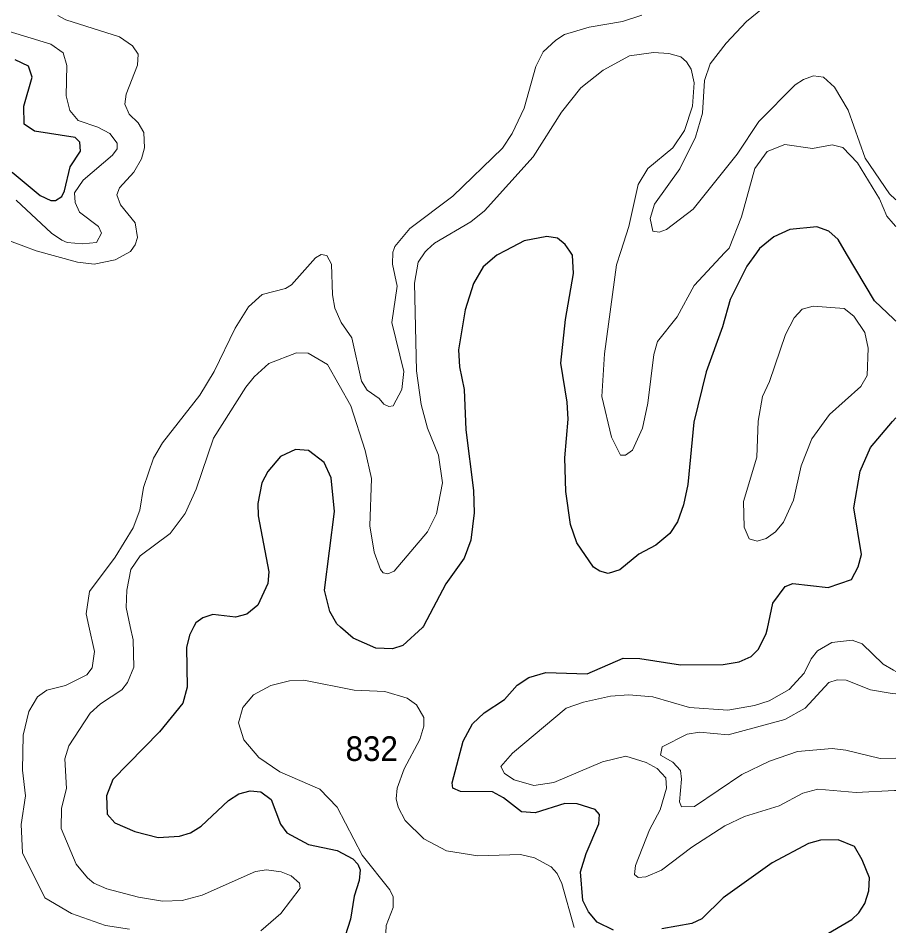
# Model space of a CAD drawing. Extents: x 473.9 to 500, y 7733.1 to 7760.8.
# Drawn here: x 497.152 to 500, y 7755.659 to 7758.605 of the extents above; entities that cross this region are included whole.
import ezdxf

# ---------------------------------------------------------------- set-up
doc = ezdxf.new("R2010")
doc.units = 0
doc.header["$LTSCALE"] = 0.032
doc.layers.add('1', color=7, linetype='Continuous', lineweight=25)
doc.layers.add('2', color=7, linetype='Continuous', lineweight=13)
doc.layers.add('21', color=7, linetype='Continuous')

msp = doc.modelspace()

# ---------------------------------------------------------------- linework, layer by layer
at = {"layer": '1'}
for points in [[(497.1328, 7758.105), (497.2228, 7758.0294), (497.2579, 7758.014), (497.2735, 7758.014), (497.2931, 7758.0269), (497.3021, 7758.0445), (497.3202, 7758.1231), (497.3542, 7758.1733), (497.3515, 7758.2031), (497.3364, 7758.2185), (497.2052, 7758.2387), (497.1716, 7758.2611), (497.1704, 7758.32), (497.1975, 7758.4143), (497.1857, 7758.4492), (497.142, 7758.4705)], [(500, 7757.6222), (499.9933, 7757.6285), (499.9305, 7757.6879), (499.8403, 7757.8409), (499.813, 7757.8872), (499.7829, 7757.9138), (499.7433, 7757.9278), (499.6555, 7757.9198), (499.6036, 7757.8955), (499.5577, 7757.8579), (499.5473, 7757.8436), (499.5161, 7757.8007), (499.4626, 7757.6922), (499.4376, 7757.6038), (499.3847, 7757.4575), (499.3442, 7757.2945), (499.3249, 7757.0918), (499.311, 7757.0262), (499.2913, 7756.9707), (499.2668, 7756.9331), (499.2208, 7756.8951), (499.1661, 7756.8661), (499.104, 7756.8144), (499.0665, 7756.8034), (499.0389, 7756.8104), (499.0194, 7756.8236), (498.9653, 7756.9021), (498.944, 7756.9624), (498.9287, 7757.0693), (498.9255, 7757.1783), (498.9367, 7757.3038), (498.9335, 7757.3594), (498.9134, 7757.4854), (498.9282, 7757.6278), (498.9537, 7757.7766), (498.9512, 7757.8365), (498.9425, 7757.8491), (498.9273, 7757.871), (498.9022, 7757.8909), (498.8675, 7757.8971), (498.7943, 7757.8822), (498.7349, 7757.851), (498.7057, 7757.8357), (498.6606, 7757.798), (498.6296, 7757.7437), (498.6021, 7757.6585), (498.5806, 7757.5289), (498.5835, 7757.4733), (498.5991, 7757.4006), (498.6047, 7757.2687), (498.6296, 7757.0719), (498.6311, 7757.0002), (498.6205, 7756.9113), (498.5996, 7756.8525), (498.5393, 7756.7698), (498.4671, 7756.6315), (498.4636, 7756.6282), (498.4006, 7756.5689), (498.3665, 7756.5588), (498.3129, 7756.5603), (498.2394, 7756.5928), (498.1979, 7756.6291), (498.186, 7756.6395), (498.163, 7756.6799), (498.1459, 7756.7494), (498.1785, 7757.0047), (498.1676, 7757.1139), (498.1454, 7757.1636), (498.0941, 7757.2025), (498.0523, 7757.2057), (498.0028, 7757.1823), (497.9619, 7757.1337), (497.9431, 7757.0968), (497.9293, 7757.0303), (497.9303, 7756.9898), (497.9654, 7756.8085), (497.9626, 7756.7704), (497.9292, 7756.7), (497.8934, 7756.6706), (497.8568, 7756.6609), (497.7831, 7756.6694), (497.7514, 7756.659), (497.7279, 7756.6424), (497.7221, 7756.6305), (497.7084, 7756.6027), (497.6977, 7756.5628), (497.7008, 7756.4342), (497.6859, 7756.3823), (497.6104, 7756.2895), (497.4586, 7756.1347), (497.4382, 7756.0817), (497.4407, 7756.0215), (497.4659, 7755.9943), (497.5308, 7755.9652), (497.6058, 7755.9465), (497.6754, 7755.9507), (497.7116, 7755.9618), (497.7454, 7755.9826), (497.8343, 7756.0666), (497.8678, 7756.0883)], [(499.0362, 7755.9903), (499.038, 7756.0209), (499.0244, 7756.0371), (498.9654, 7756.0549), (498.9261, 7756.0561), (498.8297, 7756.0257), (498.7857, 7756.0293), (498.7267, 7756.0744), (498.6912, 7756.0941), (498.5868, 7756.0954), (498.5625, 7756.1058), (498.5599, 7756.1231), (498.5963, 7756.2593), (498.6263, 7756.3146), (498.6644, 7756.3506), (498.7298, 7756.3942), (498.7712, 7756.4404), (498.8091, 7756.4658), (498.8641, 7756.4815), (498.9984, 7756.4775), (499.1155, 7756.5279), (499.1689, 7756.527), (499.3011, 7756.5064), (499.4398, 7756.508), (499.4916, 7756.5161), (499.5304, 7756.5337), (499.5548, 7756.5571), (499.5795, 7756.6087), (499.583, 7756.6248), (499.6009, 7756.7065), (499.6406, 7756.7607), (499.6652, 7756.7707), (499.7809, 7756.7573), (499.8556, 7756.7839), (499.878, 7756.8249), (499.8886, 7756.8648), (499.8638, 7757.0163), (499.8845, 7757.1353), (499.9177, 7757.2119), (499.9892, 7757.296), (500, 7757.3087)], [(497.8678, 7756.0883), (497.9044, 7756.0979), (497.9393, 7756.0949), (497.9729, 7756.0699), (498.0035, 7755.989), (498.0238, 7755.9612), (498.0942, 7755.9237), (498.187, 7755.9035), (498.2376, 7755.8766), (498.2546, 7755.8597), (498.2613, 7755.8413), (498.2581, 7755.8061), (498.2419, 7755.7562), (498.2306, 7755.6816), (498.2126, 7755.627)], [(499.0834, 7755.6449), (499.0309, 7755.671), (499.0023, 7755.7044), (498.9838, 7755.7415), (498.9762, 7755.835), (498.9946, 7755.8945), (499.0362, 7755.9903)], [(499.7317, 7755.607), (499.8568, 7755.6804), (499.8795, 7755.7019), (499.8991, 7755.7324), (499.9128, 7755.773), (499.9147, 7755.8149), (499.8912, 7755.8733), (499.8659, 7755.917), (499.8125, 7755.9387), (499.7552, 7755.937), (499.7167, 7755.9266), (499.5988, 7755.8641), (499.4395, 7755.7506), (499.3704, 7755.6826), (499.3384, 7755.6675), (499.2406, 7755.6501)]]:
    msp.add_lwpolyline(points, dxfattribs=at)
at = {"layer": '2'}
for points in [[(499.5678, 7758.6364), (499.5157, 7758.5943), (499.4493, 7758.524), (499.3978, 7758.4574), (499.379, 7758.4025), (499.3725, 7758.2966), (499.3501, 7758.2186), (499.299, 7758.1164), (499.2163, 7758.0021), (499.2029, 7757.9555), (499.2115, 7757.9142), (499.2324, 7757.9103), (499.2557, 7757.9193), (499.3423, 7757.9853), (499.4853, 7758.1639), (499.5551, 7758.2703), (499.6737, 7758.3887), (499.7008, 7758.4067), (499.7333, 7758.4183), (499.7653, 7758.4139), (499.8011, 7758.3815), (499.8452, 7758.3066), (499.9005, 7758.1511), (499.9799, 7758.0349), (499.9989, 7758.0164), (500, 7758.0153)], [(497.281, 7758.6138), (497.3062, 7758.6002), (497.4809, 7758.5448), (497.5228, 7758.5158), (497.5411, 7758.4886), (497.5392, 7758.4528), (497.5019, 7758.3585), (497.4976, 7758.3265), (497.5121, 7758.2937), (497.5412, 7758.2659), (497.5599, 7758.2347), (497.5619, 7758.1839), (497.5519, 7758.1484), (497.5271, 7758.105), (497.481, 7758.0545), (497.4718, 7758.0318), (497.4843, 7757.9992), (497.5313, 7757.9415), (497.5387, 7757.8934), (497.5313, 7757.8692), (497.5263, 7757.8621), (497.5164, 7757.8479), (497.467, 7757.8208), (497.399, 7757.8073), (497.3442, 7757.8138), (497.2103, 7757.8505), (497.1699, 7757.8653), (497.0381, 7757.9137)], [(497.8998, 7757.6681), (497.944, 7757.7088), (498.019, 7757.7282), (498.0389, 7757.7394), (498.1172, 7757.8272), (498.1346, 7757.8381), (498.1532, 7757.8353), (498.1688, 7757.8068), (498.1714, 7757.7073), (498.1792, 7757.664), (498.2003, 7757.618), (498.2342, 7757.5679), (498.2655, 7757.4272), (498.2844, 7757.3981), (498.3234, 7757.3713), (498.339, 7757.3527), (498.3543, 7757.3452), (498.3687, 7757.3475), (498.397, 7757.3998), (498.4037, 7757.4585), (498.3646, 7757.6179), (498.3818, 7757.7351), (498.3668, 7757.8065), (498.3675, 7757.846), (498.3705, 7757.8543), (498.374, 7757.8642), (498.4233, 7757.9226), (498.5624, 7758.028), (498.7237, 7758.1833), (498.755, 7758.231), (498.7944, 7758.313), (498.8317, 7758.4485), (498.856, 7758.4958), (498.8964, 7758.534), (498.9253, 7758.5523), (499.0051, 7758.5761), (499.1131, 7758.5942), (499.1754, 7758.6155)], [(497.0795, 7758.5751), (497.258, 7758.5205), (497.2974, 7758.4923), (497.3103, 7758.4513), (497.3078, 7758.3532), (497.3191, 7758.3058), (497.3464, 7758.2736), (497.4108, 7758.2511), (497.4494, 7758.231), (497.4727, 7758.1997), (497.4735, 7758.1812), (497.4582, 7758.1603), (497.3625, 7758.0791), (497.3352, 7758.0381), (497.3368, 7758.0075), (497.3512, 7757.9754), (497.4124, 7757.9295), (497.422, 7757.9078), (497.4059, 7757.8773), (497.3609, 7757.8724), (497.311, 7757.8773), (497.2934, 7757.8853), (497.2604, 7757.907), (497.1454, 7758.0147)], [(498.9778, 7758.379), (499.0501, 7758.4369), (499.1362, 7758.4835), (499.2134, 7758.4939), (499.2632, 7758.4907), (499.3018, 7758.4803), (499.3211, 7758.4634), (499.3356, 7758.4401), (499.3452, 7758.3951), (499.3404, 7758.3195), (499.3147, 7758.2407), (499.2761, 7758.1844), (499.1949, 7758.1177), (499.1635, 7758.0654), (499.133, 7757.9287), (499.1072, 7757.8476), (499.0936, 7757.8049), (499.0542, 7757.5155), (499.0461, 7757.3772), (499.0775, 7757.2453), (499.1064, 7757.1874), (499.1225, 7757.1866), (499.145, 7757.2035), (499.178, 7757.2743), (499.1957, 7757.3563), (499.2142, 7757.5139), (499.2262, 7757.5557), (499.2905, 7757.6361), (499.3452, 7757.7374), (499.4453, 7757.8445), (499.4586, 7757.8588), (499.4988, 7757.9609), (499.5422, 7758.1169), (499.5824, 7758.1723), (499.6395, 7758.1948), (499.7296, 7758.182), (499.7939, 7758.194), (499.8276, 7758.1852), (499.8759, 7758.1354), (499.9466, 7758.0188), (499.9707, 7757.9625), (499.9909, 7757.9392), (500, 7757.9287)], [(497.9398, 7755.6437), (498.0041, 7755.7), (498.0668, 7755.782), (498.0652, 7755.7981), (498.0379, 7755.8214), (498.0057, 7755.8351), (497.9575, 7755.8407), (497.9221, 7755.8359), (497.7485, 7755.7595), (497.6841, 7755.7418), (497.6198, 7755.7394), (497.5426, 7755.7522), (497.4397, 7755.7796), (497.3971, 7755.7981), (497.377, 7755.815), (497.34, 7755.8592), (497.2918, 7755.975), (497.2926, 7756.0409), (497.3086, 7756.1052), (497.303, 7756.2017), (497.3159, 7756.2435), (497.3858, 7756.3496), (497.4196, 7756.3802), (497.488, 7756.4252), (497.5064, 7756.4493), (497.5274, 7756.4986), (497.5249, 7756.5876), (497.5155, 7756.6311), (497.5024, 7756.6921), (497.504, 7756.7484), (497.5177, 7756.816), (497.5474, 7756.8602), (497.6455, 7756.9325), (497.6938, 7756.9977), (497.7291, 7757.0765), (497.7854, 7757.2421), (497.8908, 7757.4077), (497.9181, 7757.4415), (497.9655, 7757.4841), (498.0556, 7757.5195), (498.0934, 7757.5179), (498.1553, 7757.4809), (498.2309, 7757.3466), (498.2775, 7757.2019), (498.2984, 7757.1118), (498.2936, 7756.9575), (498.3072, 7756.8722), (498.3273, 7756.816), (498.3362, 7756.8055), (498.3515, 7756.8015), (498.3724, 7756.8103), (498.4801, 7756.9382), (498.509, 7756.9961), (498.5291, 7757.0974), (498.5155, 7757.1874), (498.4801, 7757.2743), (498.4592, 7757.3514), (498.4447, 7757.4608), (498.4375, 7757.7454), (498.4495, 7757.8129), (498.4721, 7757.8467), (498.4795, 7757.8533), (498.5034, 7757.8748), (498.6208, 7757.944), (498.665, 7757.9802), (498.8234, 7758.1547), (498.9151, 7758.3002), (498.9778, 7758.379)], [(497.5137, 7755.6484), (497.4354, 7755.6604), (497.3253, 7755.6997), (497.238, 7755.7507), (497.1663, 7755.8966), (497.1619, 7755.9879), (497.176, 7756.0811), (497.1663, 7756.165), (497.1679, 7756.2782), (497.1863, 7756.3555), (497.2146, 7756.4032), (497.2447, 7756.4248), (497.3054, 7756.4397), (497.3744, 7756.4743), (497.3916, 7756.4973), (497.3994, 7756.5499), (497.3812, 7756.6316), (497.3722, 7756.6717), (497.3836, 7756.7449), (497.4668, 7756.8556), (497.525, 7756.9515), (497.5471, 7757.0083), (497.559, 7757.0824), (497.591, 7757.1774), (497.6198, 7757.2275), (497.741, 7757.3814), (497.7879, 7757.458), (497.8565, 7757.5995), (497.8998, 7757.6681)], [(500, 7756.4847), (499.9923, 7756.4892), (499.9592, 7756.5084), (499.8903, 7756.5746), (499.8587, 7756.5866), (499.7928, 7756.579), (499.7456, 7756.5521), (499.7252, 7756.5259), (499.7029, 7756.4791), (499.6542, 7756.4264), (499.5891, 7756.3895), (499.5408, 7756.3744), (499.4547, 7756.3597), (499.3302, 7756.3686), (499.2112, 7756.4027), (499.1331, 7756.4091), (499.0745, 7756.4049), (498.986, 7756.3855), (498.9304, 7756.3656), (498.7563, 7756.2197), (498.7182, 7756.1761), (498.7296, 7756.1534), (498.7609, 7756.1336), (498.8257, 7756.1149), (498.8901, 7756.1245), (499.0478, 7756.1915), (499.1243, 7756.2103), (499.1898, 7756.1901), (499.2254, 7756.1703), (499.2535, 7756.1401), (499.2562, 7756.106), (499.2349, 7756.036), (499.2009, 7755.971), (499.1551, 7755.8549), (499.1523, 7755.8256), (499.1636, 7755.8167), (499.1892, 7755.819), (499.24, 7755.8405), (499.3375, 7755.915), (499.4453, 7755.984), (499.5086, 7756.0138), (499.6217, 7756.0487), (499.6984, 7756.0902), (499.7466, 7756.1028), (499.8715, 7756.0922), (499.9957, 7756.0988), (500, 7756.099)], [(498.3433, 7755.5847), (498.3465, 7755.6608), (498.369, 7755.7192), (498.3691, 7755.7541), (498.3576, 7755.7766), (498.268, 7755.8888), (498.1868, 7756.0441), (498.1304, 7756.1029), (498.0014, 7756.1596), (497.9329, 7756.206), (497.8844, 7756.263), (497.8667, 7756.3178), (497.8806, 7756.3677), (497.9152, 7756.4088), (497.972, 7756.4396), (498.032, 7756.455), (498.079, 7756.4566), (498.2425, 7756.4245), (498.3412, 7756.4196), (498.4146, 7756.3983), (498.4446, 7756.3769), (498.4679, 7756.3351), (498.4681, 7756.3079), (498.4556, 7756.264), (498.4049, 7756.1688), (498.382, 7756.1067), (498.378, 7756.0719), (498.3853, 7756.0441), (498.408, 7756.0015), (498.4683, 7755.9415), (498.5417, 7755.903), (498.6437, 7755.8864), (498.7818, 7755.8905), (498.8279, 7755.8806), (498.8815, 7755.8513), (498.9008, 7755.8292), (498.9164, 7755.797), (498.9565, 7755.6538)], [(500, 7756.2039), (499.9997, 7756.2039), (499.9493, 7756.2025), (499.8382, 7756.2298), (499.7938, 7756.2346), (499.6813, 7756.2249), (499.5897, 7756.1944), (499.5001, 7756.1503), (499.3462, 7756.0464), (499.3049, 7756.0453), (499.2978, 7756.0621), (499.3049, 7756.1351), (499.3015, 7756.1641), (499.2758, 7756.1902), (499.2359, 7756.2132), (499.2414, 7756.2399), (499.3228, 7756.281), (499.3627, 7756.2877), (499.4561, 7756.2797), (499.6403, 7756.3296), (499.7062, 7756.3656), (499.7828, 7756.4491), (499.8094, 7756.4579), (499.8393, 7756.4568), (499.9182, 7756.425), (499.9876, 7756.414), (500, 7756.412)]]:
    msp.add_lwpolyline(points, dxfattribs=at)
msp.add_lwpolyline([(499.9103, 7757.5347), (499.8997, 7757.5851), (499.8637, 7757.6386), (499.8326, 7757.6627), (499.732, 7757.6708), (499.6965, 7757.6604), (499.6696, 7757.633), (499.642, 7757.579), (499.5899, 7757.4264), (499.5673, 7757.3776), (499.5532, 7757.2973), (499.5493, 7757.18), (499.5058, 7757.0366), (499.5074, 7756.9538), (499.5242, 7756.9153), (499.5501, 7756.9077), (499.5795, 7756.9163), (499.6092, 7756.9377), (499.6353, 7756.9696), (499.6677, 7757.0408), (499.6931, 7757.1519), (499.727, 7757.2404), (499.7845, 7757.3188), (499.8862, 7757.4098), (499.9066, 7757.4458)], close=True, dxfattribs=at)

# ---------------------------------------------------------------- texts
at = {"layer": '21', "width": 0.95}
msp.add_text('832', height=0.08, dxfattribs=at).set_placement((498.2145, 7756.1946))

doc.saveas('drawing.dxf')
